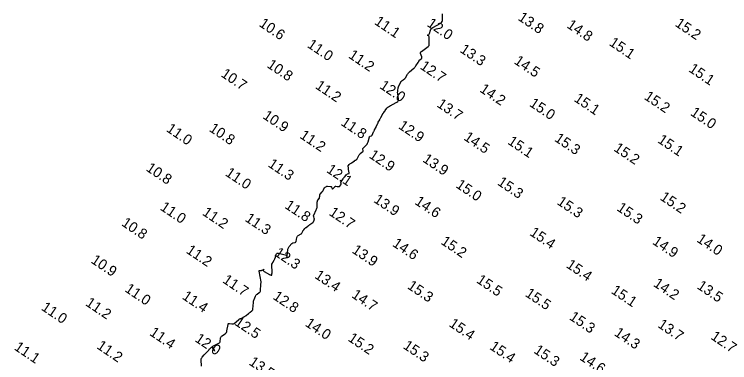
# Model space of a CAD drawing. Extents: x 815352 to 820877, y 582403 to 597439.
# Drawn here: x 815794.4 to 816142, y 583232.6 to 583401.7 of the extents above; entities that cross this region are included whole.
import ezdxf

# ---------------------------------------------------------------- set-up
doc = ezdxf.new("R2010")
doc.units = 0
doc.layers.add('V-CONT-EL12', color=7, linetype='Continuous')
doc.layers.add('V-TOPO-SOUN', color=7, linetype='Continuous')

msp = doc.modelspace()

# ---------------------------------------------------------------- linework, layer by layer
at = {"layer": 'V-CONT-EL12'}
msp.add_lwpolyline([(815885.35, 583231.01), (815885.23, 583234.06), (815885.25, 583234.42), (815885.33, 583234.76), (815885.49, 583235.07), (815885.7, 583235.36), (815886.71, 583236.47), (815886.97, 583236.75), (815887.22, 583237.02), (815887.48, 583237.3), (815887.74, 583237.57), (815890.05, 583240.01), (815890.23, 583240.15), (815890.4, 583240.19), (815890.57, 583240.12), (815890.72, 583239.96), (815891.36, 583239.05), (815891.48, 583238.84), (815891.56, 583238.63), (815891.59, 583238.4), (815891.59, 583238.16), (815891.59, 583238.4), (815891.56, 583238.63), (815891.48, 583238.84), (815891.36, 583239.05), (815890.72, 583239.96), (815890.62, 583240.16), (815890.61, 583240.34), (815890.7, 583240.5), (815890.89, 583240.63), (815893.77, 583242.12), (815894.03, 583242.29), (815894.23, 583242.51), (815894.36, 583242.77), (815894.42, 583243.08), (815894.53, 583244.39), (815894.59, 583244.7), (815894.71, 583244.98), (815894.89, 583245.23), (815895.12, 583245.44), (815896.82, 583246.69), (815897.16, 583246.99), (815897.42, 583247.33), (815897.61, 583247.72), (815897.73, 583248.15), (815898.26, 583251.21), (815898.34, 583251.46), (815898.48, 583251.62), (815898.69, 583251.7), (815898.95, 583251.69), (815900.13, 583251.46), (815900.42, 583251.44), (815900.69, 583251.47), (815900.95, 583251.57), (815901.19, 583251.73), (815903.32, 583253.43), (815903.42, 583253.5), (815903.52, 583253.57), (815903.62, 583253.64), (815903.72, 583253.69), (815904.15, 583253.92), (815904.26, 583253.98), (815904.37, 583254.04), (815904.48, 583254.09), (815904.59, 583254.15), (815905.99, 583254.86), (815906.26, 583255), (815906.51, 583255.16), (815906.76, 583255.33), (815907, 583255.52), (815908.2, 583256.5), (815908.4, 583256.66), (815908.6, 583256.82), (815908.81, 583256.97), (815909.01, 583257.12), (815909.83, 583257.73), (815910.01, 583257.9), (815910.15, 583258.09), (815910.24, 583258.31), (815910.28, 583258.55), (815910.54, 583261.77), (815910.58, 583262.17), (815910.66, 583262.56), (815910.76, 583262.94), (815910.89, 583263.31), (815911.54, 583264.94), (815911.68, 583265.23), (815911.86, 583265.49), (815912.07, 583265.71), (815912.33, 583265.91), (815913.43, 583266.63), (815913.67, 583266.83), (815913.85, 583267.06), (815913.97, 583267.34), (815914.02, 583267.65), (815914.2, 583270.57), (815914.2, 583270.69), (815914.22, 583270.8), (815914.23, 583270.91), (815914.25, 583271.02), (815914.33, 583271.47), (815914.34, 583271.58), (815914.35, 583271.69), (815914.34, 583271.8), (815914.33, 583271.91), (815913.39, 583277.05), (815913.38, 583277.22), (815913.43, 583277.34), (815913.54, 583277.41), (815913.7, 583277.44), (815914.47, 583277.45), (815914.66, 583277.47), (815914.85, 583277.51), (815915.02, 583277.57), (815915.19, 583277.66), (815915.78, 583278.02), (815915.44, 583277.74), (815915.32, 583277.46), (815915.44, 583277.19), (815915.79, 583276.92), (815918.39, 583275.4), (815918.49, 583275.34), (815918.6, 583275.3), (815918.7, 583275.26), (815918.81, 583275.22), (815919.26, 583275.1), (815919.35, 583275.08), (815919.43, 583275.11), (815919.48, 583275.16), (815919.51, 583275.26), (815919.6, 583275.91), (815919.61, 583276.06), (815919.62, 583276.21), (815919.62, 583276.35), (815919.62, 583276.5), (815919.44, 583279.96), (815919.44, 583280.1), (815919.46, 583280.24), (815919.5, 583280.37), (815919.56, 583280.5), (815919.84, 583281), (815919.91, 583281.12), (815919.98, 583281.25), (815920.05, 583281.37), (815920.12, 583281.5), (815920.72, 583282.52), (815920.84, 583282.74), (815920.94, 583282.96), (815921.04, 583283.19), (815921.12, 583283.42), (815921.7, 583285.21), (815921.86, 583285.52), (815922.08, 583285.72), (815922.37, 583285.81), (815922.72, 583285.77), (815926, 583284.95), (815926.42, 583284.78), (815926.71, 583284.52), (815926.86, 583284.17), (815926.88, 583283.72), (815926.88, 583283.76), (815926.93, 583284.24), (815926.98, 583284.71), (815927.03, 583285.18), (815927.08, 583285.65), (815927.34, 583287.72), (815927.41, 583288.09), (815927.54, 583288.43), (815927.72, 583288.75), (815927.96, 583289.04), (815929.24, 583290.41), (815929.39, 583290.55), (815929.56, 583290.67), (815929.75, 583290.76), (815929.95, 583290.82), (815930.78, 583291.01), (815930.97, 583291.08), (815931.12, 583291.19), (815931.22, 583291.34), (815931.29, 583291.53), (815931.7, 583293.45), (815931.79, 583293.75), (815931.94, 583294.01), (815932.14, 583294.23), (815932.39, 583294.41), (815933.73, 583295.17), (815933.9, 583295.28), (815934.04, 583295.41), (815934.15, 583295.57), (815934.24, 583295.75), (815934.55, 583296.5), (815934.64, 583296.69), (815934.74, 583296.86), (815934.87, 583297.02), (815935, 583297.16), (815935.62, 583297.76), (815935.78, 583297.9), (815935.94, 583298.04), (815936.1, 583298.18), (815936.26, 583298.32), (815937.18, 583299.07), (815937.39, 583299.24), (815937.61, 583299.4), (815937.82, 583299.56), (815938.04, 583299.71), (815939.43, 583300.66), (815939.59, 583300.79), (815939.73, 583300.95), (815939.83, 583301.12), (815939.91, 583301.31), (815940.29, 583302.49), (815940.3, 583302.51), (815940.29, 583302.52), (815940.29, 583302.53), (815940.27, 583302.55), (815940.21, 583302.59), (815940.19, 583302.6), (815940.18, 583302.61), (815940.17, 583302.63), (815940.16, 583302.65), (815939.86, 583303.56), (815939.82, 583303.72), (815939.81, 583303.87), (815939.84, 583304.02), (815939.89, 583304.18), (815941.12, 583306.77), (815941.29, 583307.18), (815941.41, 583307.6), (815941.5, 583308.03), (815941.53, 583308.47), (815941.62, 583310.73), (815941.65, 583310.93), (815941.7, 583311.13), (815941.79, 583311.31), (815941.91, 583311.48), (815942.6, 583312.33), (815942.65, 583312.4), (815942.68, 583312.47), (815942.71, 583312.54), (815942.72, 583312.62), (815942.74, 583312.94), (815942.75, 583313.02), (815942.75, 583313.1), (815942.76, 583313.18), (815942.77, 583313.26), (815942.83, 583313.94), (815942.86, 583314.07), (815942.9, 583314.2), (815942.96, 583314.32), (815943.04, 583314.43), (815943.96, 583315.5), (815944.12, 583315.7), (815944.27, 583315.91), (815944.4, 583316.13), (815944.53, 583316.35), (815945.11, 583317.47), (815945.18, 583317.59), (815945.27, 583317.7), (815945.38, 583317.79), (815945.5, 583317.87), (815946.02, 583318.14), (815946.15, 583318.2), (815946.28, 583318.24), (815946.42, 583318.26), (815946.57, 583318.27), (815948.02, 583318.22), (815948.2, 583318.19), (815948.34, 583318.12), (815948.45, 583318), (815948.53, 583317.84), (815948.77, 583317.1), (815948.84, 583316.96), (815948.93, 583316.89), (815949.03, 583316.91), (815949.15, 583317.02), (815950.23, 583318.18), (815950.33, 583318.26), (815950.44, 583318.32), (815950.56, 583318.34), (815950.69, 583318.33), (815951.3, 583318.21), (815951.41, 583318.19), (815951.51, 583318.17), (815951.62, 583318.17), (815951.73, 583318.16), (815952.16, 583318.16), (815952.26, 583318.17), (815952.35, 583318.2), (815952.44, 583318.25), (815952.51, 583318.32), (815953.03, 583318.97), (815953.1, 583319.07), (815953.15, 583319.19), (815953.18, 583319.31), (815953.17, 583319.44), (815953.12, 583319.97), (815953.12, 583320.1), (815953.14, 583320.23), (815953.19, 583320.35), (815953.25, 583320.46), (815954.24, 583321.94), (815954.4, 583322.17), (815954.57, 583322.4), (815954.75, 583322.62), (815954.93, 583322.84), (815955.84, 583323.9), (815955.94, 583324.01), (815956.06, 583324.1), (815956.2, 583324.18), (815956.34, 583324.23), (815956.94, 583324.43), (815957.06, 583324.49), (815957.15, 583324.58), (815957.18, 583324.69), (815957.17, 583324.83), (815956.86, 583326.43), (815956.83, 583326.6), (815956.8, 583326.78), (815956.77, 583326.95), (815956.75, 583327.13), (815956.65, 583327.94), (815956.64, 583328.06), (815956.66, 583328.17), (815956.7, 583328.28), (815956.77, 583328.38), (815957.07, 583328.76), (815957.15, 583328.85), (815957.24, 583328.93), (815957.33, 583329.01), (815957.43, 583329.08), (815958.08, 583329.48), (815958.23, 583329.57), (815958.37, 583329.67), (815958.5, 583329.76), (815958.64, 583329.86), (815959.62, 583330.61), (815959.74, 583330.7), (815959.87, 583330.78), (815959.99, 583330.85), (815960.12, 583330.92), (815960.65, 583331.19), (815960.77, 583331.27), (815960.88, 583331.36), (815960.97, 583331.47), (815961.04, 583331.59), (815961.75, 583333.17), (815961.9, 583333.44), (815962.06, 583333.69), (815962.26, 583333.92), (815962.48, 583334.12), (815963.67, 583335.1), (815963.77, 583335.21), (815963.84, 583335.33), (815963.87, 583335.46), (815963.87, 583335.61), (815963.79, 583336.23), (815963.79, 583336.38), (815963.82, 583336.52), (815963.88, 583336.65), (815963.97, 583336.76), (815965.52, 583338.44), (815965.79, 583338.77), (815966.02, 583339.12), (815966.21, 583339.5), (815966.35, 583339.9), (815967.01, 583342.25), (815967.06, 583342.38), (815967.14, 583342.47), (815967.24, 583342.54), (815967.36, 583342.59), (815967.89, 583342.73), (815968.01, 583342.78), (815968.12, 583342.85), (815968.2, 583342.94), (815968.27, 583343.06), (815968.94, 583344.61), (815969.07, 583344.89), (815969.2, 583345.17), (815969.34, 583345.45), (815969.49, 583345.73), (815970.18, 583347.02), (815970.27, 583347.21), (815970.37, 583347.39), (815970.46, 583347.58), (815970.55, 583347.77), (815970.91, 583348.53), (815971, 583348.73), (815971.09, 583348.91), (815971.18, 583349.1), (815971.27, 583349.29), (815971.93, 583350.57), (815972.07, 583350.84), (815972.22, 583351.12), (815972.37, 583351.39), (815972.52, 583351.65), (815973.7, 583353.67), (815973.77, 583353.79), (815973.84, 583353.9), (815973.91, 583354.01), (815973.99, 583354.12), (815974.31, 583354.55), (815974.38, 583354.66), (815974.46, 583354.77), (815974.54, 583354.88), (815974.61, 583354.99), (815975.38, 583356.13), (815975.55, 583356.35), (815975.73, 583356.54), (815975.94, 583356.71), (815976.17, 583356.85), (815977.15, 583357.39), (815977.4, 583357.53), (815977.64, 583357.66), (815977.88, 583357.79), (815978.13, 583357.92), (815980.31, 583359.1), (815980.69, 583359.37), (815980.94, 583359.71), (815981.07, 583360.11), (815981.06, 583360.58), (815980.7, 583363.27), (815980.67, 583363.61), (815980.66, 583363.94), (815980.68, 583364.28), (815980.72, 583364.62), (815980.98, 583366.16), (815981.02, 583366.39), (815981.09, 583366.62), (815981.17, 583366.85), (815981.27, 583367.07), (815981.83, 583368.2), (815981.87, 583368.28), (815981.91, 583368.36), (815981.95, 583368.44), (815981.99, 583368.52), (815982.14, 583368.85), (815982.18, 583368.92), (815982.23, 583368.99), (815982.29, 583369.06), (815982.35, 583369.12), (815982.89, 583369.53), (815983.01, 583369.62), (815983.12, 583369.71), (815983.23, 583369.8), (815983.33, 583369.9), (815984.13, 583370.6), (815984.29, 583370.76), (815984.44, 583370.92), (815984.57, 583371.1), (815984.69, 583371.29), (815985.51, 583372.69), (815985.7, 583372.98), (815985.9, 583373.25), (815986.13, 583373.51), (815986.39, 583373.74), (815988.51, 583375.56), (815988.78, 583375.81), (815989.04, 583376.08), (815989.28, 583376.37), (815989.5, 583376.67), (815990.63, 583378.31), (815990.7, 583378.43), (815990.77, 583378.54), (815990.84, 583378.66), (815990.9, 583378.78), (815991.14, 583379.27), (815991.2, 583379.39), (815991.28, 583379.5), (815991.36, 583379.6), (815991.46, 583379.69), (815992.23, 583380.34), (815992.36, 583380.48), (815992.43, 583380.64), (815992.45, 583380.82), (815992.41, 583381.01), (815991.84, 583382.65), (815991.77, 583382.97), (815991.81, 583383.26), (815991.95, 583383.52), (815992.19, 583383.74), (815995.51, 583386.08), (815995.69, 583386.24), (815995.83, 583386.43), (815995.91, 583386.65), (815995.94, 583386.9), (815995.96, 583387.93), (815995.96, 583388.19), (815995.96, 583388.45), (815995.96, 583388.71), (815995.96, 583388.97), (815995.92, 583390.79), (815995.86, 583391.13), (815995.71, 583391.36), (815995.46, 583391.5), (815995.12, 583391.53), (815995.03, 583391.52), (815995.43, 583391.59), (815995.75, 583391.76), (815995.99, 583392.03), (815996.16, 583392.4), (815996.69, 583394.05), (815996.85, 583394.44), (815997.07, 583394.78), (815997.36, 583395.07), (815997.71, 583395.3), (816001.63, 583397.49), (816002.04, 583397.8), (816002.34, 583398.17), (816002.5, 583398.62), (816002.54, 583399.13), (816002.41, 583401.89)], dxfattribs=at)

# ---------------------------------------------------------------- texts
at = {"layer": 'V-TOPO-SOUN'}
for s, p in [('13.8 ', (816038.8, 583399.22)), ('10.6 ', (815912.97, 583396.23)), ('11.1 ', (815969.01, 583397.2)), ('12.0 ', (815994.57, 583396.25)), ('14.8 ', (816062.52, 583395.55)), ('15.2 ', (816115.14, 583396.3)), ('11.0 ', (815936.37, 583386.01)), ('15.1 ', (816083.11, 583386.97)), ('13.3 ', (816010.58, 583383.64)), ('11.2 ', (815956.41, 583380.88)), ('14.5 ', (816036.89, 583378.1)), ('10.8 ', (815916.81, 583376.26)), ('12.7 ', (815991.19, 583375.57)), ('10.7 ', (815894.44, 583371.8)), ('15.1 ', (816121.76, 583374.24)), ('11.2 ', (815940.3, 583366.06)), ('12.0 ', (815971.54, 583366.1)), ('14.2 ', (816020.19, 583364.42)), ('15.2 ', (816100.11, 583360.81)), ('13.7 ', (815999.36, 583357.13)), ('15.0 ', (816044.31, 583357.47)), ('15.1 ', (816066.02, 583359.83)), ('10.9 ', (815914.75, 583351.49)), ('15.0 ', (816122.59, 583353.04)), ('11.8 ', (815952.71, 583348.24)), ('11.0 ', (815867.87, 583345.17)), ('10.8 ', (815888.7, 583345.29)), ('12.9 ', (815980.66, 583346.63)), ('11.2 ', (815932.73, 583341.97)), ('14.5 ', (816012.45, 583341.09)), ('15.3 ', (816056.54, 583340.47)), ('15.1 ', (816106.67, 583339.79)), ('15.1 ', (816033.8, 583339.07)), ('15.2 ', (816085.35, 583335.77)), ('12.9 ', (815966.39, 583332.39)), ('13.9 ', (815992.44, 583330.46)), ('10.8 ', (815858.02, 583326.1)), ('11.3 ', (815917.31, 583328.06)), ('11.0 ', (815896.54, 583323.74)), ('12.1 ', (815945.71, 583325.35)), ('15.3 ', (816028.79, 583319.24)), ('15.0 ', (816008.58, 583317.97)), ('15.2 ', (816107.82, 583312.02)), ('13.9 ', (815968.65, 583310.81)), ('14.6 ', (815988.63, 583309.88)), ('15.3 ', (816057.76, 583309.79)), ('11.0 ', (815864.88, 583307.11)), ('11.8 ', (815925.44, 583307.95)), ('15.3 ', (816086.83, 583306.8)), ('11.2 ', (815885.38, 583304.61)), ('11.3 ', (815906.15, 583301.65)), ('12.7 ', (815946.96, 583304.57)), ('10.8 ', (815846.08, 583299.49)), ('15.4 ', (816044.47, 583294.8)), ('14.0 ', (816125.64, 583291.63)), ('14.6 ', (815977.77, 583289.48)), ('15.2 ', (816001.3, 583290.53)), ('14.9 ', (816104.12, 583290.53)), ('11.2 ', (815877.51, 583286.2)), ('12.3 ', (815920.42, 583284.92)), ('13.9 ', (815958.09, 583286.3)), ('10.9 ', (815831.25, 583281.41)), ('15.4 ', (816062.22, 583279.15)), ('13.4 ', (815939.94, 583274)), ('11.7 ', (815895.23, 583271.8)), ('15.5 ', (816018.59, 583271.8)), ('11.0 ', (815847.72, 583267.45)), ('15.3 ', (815985.02, 583268.94)), ('14.2 ', (816104.58, 583270.06)), ('13.5 ', (816125.8, 583268.91)), ('11.4 ', (815875.57, 583263.89)), ('12.8 ', (815919.67, 583263.82)), ('14.7 ', (815957.92, 583264.61)), ('15.5 ', (816042.27, 583265.2)), ('15.1 ', (816084.07, 583266.66)), ('11.2 ', (815828.59, 583260.68)), ('11.0 ', (815807.11, 583258.52)), ('15.3 ', (816063.73, 583253.88)), ('12.5 ', (815901.07, 583251.26)), ('14.0 ', (815935.35, 583250.75)), ('15.4 ', (816005.27, 583250.57)), ('13.7 ', (816106.74, 583250.14)), ('11.4 ', (815859.73, 583246.27)), ('14.3 ', (816085.58, 583246.14)), ('12.0 ', (815881.78, 583243.23)), ('15.2 ', (815956.18, 583243.52)), ('12.7 ', (816132.46, 583244.4)), ('11.1 ', (815793.94, 583239.23)), ('11.2 ', (815834.07, 583239.81)), ('15.3 ', (815982.96, 583239.87)), ('15.4 ', (816025.02, 583239.48)), ('15.3 ', (816046.47, 583237.68)), ('13.5 ', (815908.02, 583231.97)), ('14.6 ', (816068.75, 583234.36))]:
    msp.add_text(s, height=5, rotation=326, dxfattribs=at).set_placement(p)

doc.saveas('drawing.dxf')
